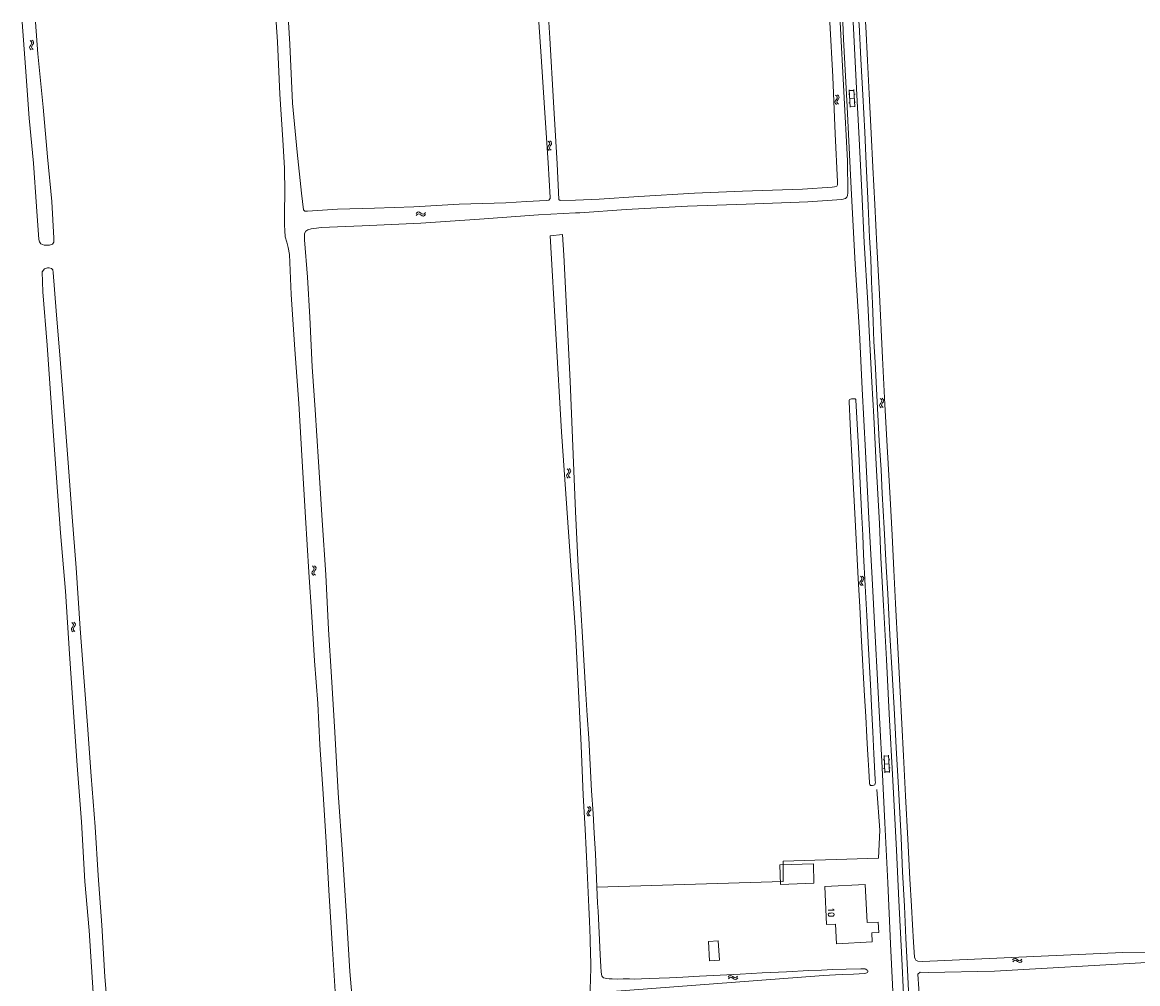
# Model space of a CAD drawing. Header units: metres. Extents: x 189705 to 199106, y 581686 to 588448.
# Tile 530 of 555: x 196853 to 197149, y 588193 to 588448. Entities that reach past the tile are written whole.
import ezdxf

# ---------------------------------------------------------------- set-up
doc = ezdxf.new("R2010")
doc.units = ezdxf.units.M
doc.layers.add('B-WA-OG-GBKN-G', color=7, linetype='Continuous', lineweight=18)
doc.styles.add('Style-STANDARD', font='STANDARD.shx')

msp = doc.modelspace()

# ---------------------------------------------------------------- linework, layer by layer
at = {"layer": 'B-WA-OG-GBKN-G'}
for p, q in [((196855.169, 588443.371), (196855.469, 588443.097)), ((196855.55, 588442.483), (196855.329, 588442.132)), ((196855.469, 588443.097), (196855.615, 588442.802)), ((196855.615, 588442.802), (196855.55, 588442.483)), ((196855.661, 588443.433), (196855.964, 588443.161)), ((196856.044, 588442.537), (196855.822, 588442.196)), ((196855.964, 588443.161), (196856.112, 588442.869)), ((196856.112, 588442.869), (196856.044, 588442.537)), ((196855.106, 588441.791), (196855.037, 588441.469)), ((196855.037, 588441.469), (196855.188, 588441.167)), ((196855.329, 588442.132), (196855.106, 588441.791)), ((196855.188, 588441.167), (196855.49, 588440.892)), ((196855.601, 588441.853), (196855.532, 588441.531)), ((196855.532, 588441.531), (196855.68, 588441.229)), ((196855.822, 588442.196), (196855.601, 588441.853)), ((196855.68, 588441.229), (196855.983, 588440.954)), ((197069.21, 588427.605), (197068.979, 588427.268)), ((197069.077, 588428.847), (197069.372, 588428.566)), ((197069.439, 588427.951), (197069.21, 588427.605)), ((197069.372, 588428.566), (197069.511, 588428.269)), ((197069.511, 588428.269), (197069.439, 588427.951)), ((197069.704, 588427.658), (197069.475, 588427.32)), ((197069.571, 588428.899), (197069.868, 588428.619)), ((197069.933, 588427.994), (197069.704, 588427.658)), ((197069.868, 588428.619), (197070.009, 588428.324)), ((197070.009, 588428.324), (197069.933, 588427.994)), ((197072.463, 588429.066), (197072.762, 588429.08)), ((197072.928, 588425.634), (197072.707, 588430.229)), ((197072.717, 588430.029), (197073.915, 588430.087)), ((197072.818, 588427.932), (197074.016, 588427.989)), ((197074.127, 588425.692), (197073.906, 588430.287)), ((197073.966, 588429.038), (197074.265, 588429.053)), ((197068.979, 588427.268), (197068.903, 588426.948)), ((197068.903, 588426.948), (197069.047, 588426.643)), ((197069.047, 588426.643), (197069.344, 588426.362)), ((197069.475, 588427.32), (197069.399, 588426.999)), ((197069.399, 588426.999), (197069.541, 588426.694)), ((197069.541, 588426.694), (197069.838, 588426.413)), ((197072.573, 588426.771), (197072.873, 588426.785)), ((197072.918, 588425.834), (197074.117, 588425.892)), ((197074.067, 588426.943), (197074.366, 588426.957)), ((196992.723, 588416.614), (196993.021, 588416.335)), ((196993.094, 588415.721), (196992.869, 588415.372)), ((196993.021, 588416.335), (196993.163, 588416.039)), ((196993.163, 588416.039), (196993.094, 588415.721)), ((196993.217, 588416.67), (196993.516, 588416.394)), ((196993.588, 588415.769), (196993.362, 588415.43)), ((196993.516, 588416.394), (196993.66, 588416.1)), ((196993.66, 588416.1), (196993.588, 588415.769)), ((196992.641, 588415.034), (196992.569, 588414.713)), ((196992.569, 588414.713), (196992.716, 588414.409)), ((196992.869, 588415.372), (196992.641, 588415.034)), ((196992.716, 588414.409), (196993.015, 588414.131)), ((196993.137, 588415.09), (196993.064, 588414.769)), ((196993.064, 588414.769), (196993.209, 588414.465)), ((196993.362, 588415.43), (196993.137, 588415.09)), ((196993.209, 588414.465), (196993.509, 588414.187)), ((196957.66, 588397.37), (196957.939, 588397.667)), ((196957.712, 588396.876), (196957.993, 588397.171)), ((196957.939, 588397.667), (196958.234, 588397.808)), ((196957.993, 588397.171), (196958.29, 588397.311)), ((196958.234, 588397.808), (196958.564, 588397.733)), ((196958.29, 588397.311), (196958.608, 588397.239)), ((196958.564, 588397.733), (196958.901, 588397.505)), ((196958.608, 588397.239), (196958.954, 588397.011)), ((196958.901, 588397.505), (196959.239, 588397.276)), ((196958.954, 588397.011), (196959.291, 588396.78)), ((196959.239, 588397.276), (196959.559, 588397.2)), ((196959.291, 588396.78), (196959.611, 588396.704)), ((196959.559, 588397.2), (196959.864, 588397.343)), ((196959.611, 588396.704), (196959.916, 588396.849)), ((196959.864, 588397.343), (196960.145, 588397.64)), ((196959.916, 588396.849), (196960.197, 588397.146)), ((197080.918, 588348.274), (197081.214, 588347.993)), ((197081.214, 588347.993), (197081.354, 588347.697)), ((197081.354, 588347.697), (197081.283, 588347.378)), ((197081.412, 588348.327), (197081.71, 588348.048)), ((197081.71, 588348.048), (197081.852, 588347.753)), ((197081.852, 588347.753), (197081.777, 588347.423)), ((197080.825, 588346.695), (197080.751, 588346.374)), ((197080.751, 588346.374), (197080.895, 588346.069)), ((197081.055, 588347.031), (197080.825, 588346.695)), ((197080.895, 588346.069), (197081.193, 588345.789)), ((197081.283, 588347.378), (197081.055, 588347.031)), ((197081.321, 588346.747), (197081.246, 588346.427)), ((197081.246, 588346.427), (197081.389, 588346.122)), ((197081.549, 588347.086), (197081.321, 588346.747)), ((197081.389, 588346.122), (197081.687, 588345.842)), ((197081.777, 588347.423), (197081.549, 588347.086)), ((196997.711, 588328.034), (196997.639, 588327.713)), ((196997.639, 588327.713), (196997.786, 588327.41)), ((196997.938, 588328.373), (196997.711, 588328.034)), ((196997.786, 588327.41), (196998.086, 588327.132)), ((196997.791, 588329.614), (196998.089, 588329.336)), ((196998.163, 588328.722), (196997.938, 588328.373)), ((196998.089, 588329.336), (196998.232, 588329.041)), ((196998.206, 588328.091), (196998.134, 588327.77)), ((196998.134, 588327.77), (196998.279, 588327.467)), ((196998.232, 588329.041), (196998.163, 588328.722)), ((196998.432, 588328.432), (196998.206, 588328.091)), ((196998.279, 588327.467), (196998.579, 588327.189)), ((196998.285, 588329.671), (196998.584, 588329.395)), ((196998.657, 588328.77), (196998.432, 588328.432)), ((196998.584, 588329.395), (196998.729, 588329.102)), ((196998.729, 588329.102), (196998.657, 588328.77)), ((196930.168, 588303.797), (196930.464, 588303.518)), ((196930.464, 588303.518), (196930.605, 588303.221)), ((196930.605, 588303.221), (196930.535, 588302.903)), ((196930.661, 588303.852), (196930.96, 588303.574)), ((196930.96, 588303.574), (196931.103, 588303.28)), ((196931.103, 588303.28), (196931.029, 588302.949)), ((196930.08, 588302.218), (196930.006, 588301.897)), ((196930.006, 588301.897), (196930.151, 588301.593)), ((196930.309, 588302.555), (196930.08, 588302.218)), ((196930.151, 588301.593), (196930.45, 588301.313)), ((196930.535, 588302.903), (196930.309, 588302.555)), ((196930.575, 588302.272), (196930.501, 588301.951)), ((196930.501, 588301.951), (196930.645, 588301.647)), ((196930.802, 588302.612), (196930.575, 588302.272)), ((196930.645, 588301.647), (196930.943, 588301.368)), ((196931.029, 588302.949), (196930.802, 588302.612)), ((197075.635, 588301.083), (197075.93, 588300.802)), ((197075.998, 588300.187), (197075.77, 588299.841)), ((197075.93, 588300.802), (197076.07, 588300.505)), ((197076.07, 588300.505), (197075.998, 588300.187)), ((197076.129, 588301.135), (197076.426, 588300.856)), ((197076.492, 588300.231), (197076.264, 588299.894)), ((197076.426, 588300.856), (197076.567, 588300.561)), ((197076.567, 588300.561), (197076.492, 588300.231)), ((197075.539, 588299.504), (197075.463, 588299.184)), ((197075.463, 588299.184), (197075.608, 588298.879)), ((197075.77, 588299.841), (197075.539, 588299.504)), ((197075.608, 588298.879), (197075.905, 588298.598)), ((197076.035, 588299.556), (197075.959, 588299.236)), ((197075.959, 588299.236), (197076.102, 588298.931)), ((197076.264, 588299.894), (197076.035, 588299.556)), ((197076.102, 588298.931), (197076.399, 588298.65)), ((196866.254, 588288.811), (196866.555, 588288.537)), ((196866.555, 588288.537), (196866.701, 588288.243)), ((196866.746, 588288.874), (196867.049, 588288.601)), ((196867.049, 588288.601), (196867.197, 588288.31)), ((196867.197, 588288.31), (196867.13, 588287.978)), ((196866.193, 588287.23), (196866.124, 588286.908)), ((196866.124, 588286.908), (196866.275, 588286.607)), ((196866.416, 588287.572), (196866.193, 588287.23)), ((196866.275, 588286.607), (196866.578, 588286.332)), ((196866.636, 588287.923), (196866.416, 588287.572)), ((196866.687, 588287.293), (196866.619, 588286.971)), ((196866.619, 588286.971), (196866.768, 588286.669)), ((196866.701, 588288.243), (196866.636, 588287.923)), ((196866.908, 588287.636), (196866.687, 588287.293)), ((196866.768, 588286.669), (196867.071, 588286.395)), ((196867.13, 588287.978), (196866.908, 588287.636)), ((197082.135, 588248.894), (197081.932, 588253.489)), ((197081.941, 588253.29), (197083.14, 588253.342)), ((197083.334, 588248.947), (197083.131, 588253.542)), ((197081.683, 588252.327), (197081.983, 588252.34)), ((197081.784, 588250.031), (197082.084, 588250.045)), ((197082.034, 588251.192), (197083.232, 588251.244)), ((197083.186, 588252.293), (197083.486, 588252.307)), ((197083.279, 588250.197), (197083.578, 588250.211)), ((197082.126, 588249.094), (197083.325, 588249.146)), ((197003.072, 588238.271), (197002.995, 588237.951)), ((197002.995, 588237.951), (197003.139, 588237.645)), ((197003.304, 588238.607), (197003.072, 588238.271)), ((197003.173, 588239.85), (197003.467, 588239.568)), ((197003.533, 588238.952), (197003.304, 588238.607)), ((197003.467, 588239.568), (197003.606, 588239.27)), ((197003.568, 588238.321), (197003.492, 588238.001)), ((197003.492, 588238.001), (197003.633, 588237.696)), ((197003.606, 588239.27), (197003.533, 588238.952)), ((197003.798, 588238.659), (197003.568, 588238.321)), ((197003.667, 588239.9), (197003.963, 588239.62)), ((197004.028, 588238.995), (197003.798, 588238.659)), ((197003.963, 588239.62), (197004.103, 588239.325)), ((197004.103, 588239.325), (197004.028, 588238.995)), ((197003.139, 588237.645), (197003.435, 588237.364)), ((197003.633, 588237.696), (197003.929, 588237.414)), ((197116.05, 588199.169), (197116.331, 588199.464)), ((197116.331, 588199.464), (197116.628, 588199.603)), ((197116.628, 588199.603), (197116.957, 588199.525)), ((197116.957, 588199.525), (197117.292, 588199.293)), ((197116.097, 588198.675), (197116.381, 588198.967)), ((197116.381, 588198.967), (197116.679, 588199.104)), ((197116.679, 588199.104), (197116.997, 588199.03)), ((197116.997, 588199.03), (197117.341, 588198.799)), ((197117.292, 588199.293), (197117.628, 588199.061)), ((197117.341, 588198.799), (197117.675, 588198.565)), ((197117.628, 588199.061), (197117.948, 588198.983)), ((197117.675, 588198.565), (197117.995, 588198.486)), ((197117.948, 588198.983), (197118.254, 588199.122)), ((197117.995, 588198.486), (197118.301, 588198.628)), ((197118.254, 588199.122), (197118.537, 588199.417)), ((197118.301, 588198.628), (197118.585, 588198.922)), ((197040.535, 588194.633), (197040.814, 588194.93)), ((197040.587, 588194.139), (197040.868, 588194.434)), ((197040.814, 588194.93), (197041.109, 588195.071)), ((197040.868, 588194.434), (197041.165, 588194.574)), ((197041.109, 588195.071), (197041.439, 588194.996)), ((197041.165, 588194.574), (197041.483, 588194.502)), ((197041.439, 588194.996), (197041.776, 588194.768)), ((197041.483, 588194.502), (197041.829, 588194.274)), ((197041.776, 588194.768), (197042.114, 588194.539)), ((197041.829, 588194.274), (197042.166, 588194.043)), ((197042.114, 588194.539), (197042.434, 588194.463)), ((197042.166, 588194.043), (197042.486, 588193.967)), ((197042.434, 588194.463), (197042.739, 588194.606)), ((197042.486, 588193.967), (197042.791, 588194.112)), ((197042.739, 588194.606), (197043.02, 588194.903)), ((197042.791, 588194.112), (197043.072, 588194.409))]:
    msp.add_line(p, q, dxfattribs=at)
at = {"layer": 'B-WA-OG-GBKN-G', "flags": 128}
for points in [[(196860.91, 588400.574), (196861.447, 588390.839), (196861.438, 588389.785), (196861.125, 588389.277), (196860.311, 588389.01), (196859.571, 588388.951), (196858.91, 588389.028), (196858.048, 588389.317), (196857.634, 588389.884), (196857.509, 588390.527), (196856.839, 588399.274), (196856.055, 588410.745), (196854.916, 588422.75), (196853.934, 588436.273), (196853.102, 588448.172)], [(196856.627, 588448.172), (196857.233, 588439.819), (196858.661, 588425.677), (196859.776, 588412.415), (196860.91, 588400.574)], [(196920.505, 588448.172), (196920.856, 588443.009), (196921.481, 588429.07), (196922.278, 588416.937), (196922.737, 588409.463), (196922.844, 588403.006), (196922.746, 588397.756), (196922.689, 588394.26), (196922.769, 588392.91), (196922.898, 588391.246), (196923.331, 588389.795), (196923.711, 588388.384), (196924.068, 588386.528), (196924.505, 588375.865), (196925.445, 588361.288), (196926.518, 588346.953), (196927.419, 588331.657), (196928.263, 588316.656), (196929.204, 588302.19), (196929.958, 588290.287), (196930.72, 588278.619), (196931.616, 588267.245), (196932.149, 588256.345), (196932.998, 588243.328), (196933.79, 588230.494), (196934.608, 588216.246), (196935.474, 588202.175), (196936.153, 588190.802)], [(196990.276, 588448.172), (196990.861, 588439.123), (196991.796, 588425.49), (196992.762, 588410.893), (196993.297, 588401.676), (196993.287, 588401.356), (196992.956, 588400.933), (196992.164, 588400.881), (196986.956, 588400.606), (196981.524, 588400.201), (196969.127, 588399.845), (196957.054, 588399.191), (196946.654, 588398.85), (196936.823, 588398.536), (196928.863, 588398.029), (196928.137, 588398.055), (196927.747, 588398.367), (196927.203, 588402.843), (196926.093, 588413.715), (196924.891, 588426.742), (196924.125, 588442.411), (196923.766, 588448.172)], [(197000, 588400.984), (196995.888, 588400.809), (196995.544, 588401.146), (196995.116, 588410.591), (196994.179, 588426.949), (196993.214, 588443.928), (196992.93, 588448.172)], [(197001.138, 588397.62), (197013.461, 588398.475), (197029.772, 588399.308), (197045.282, 588399.919), (197061.662, 588400.509), (197070.703, 588401.157), (197071.707, 588401.351), (197072.09, 588401.747), (197072.198, 588402.139), (197072.27, 588402.891), (197072.2, 588411.378), (197071.275, 588429.791), (197070.282, 588448.172)], [(197067.501, 588448.172), (197068.296, 588433.66), (197068.969, 588418.516), (197069.578, 588405.776)], [(197070.946, 588448.172), (197071.19, 588443.702), (197072.14, 588425.726), (197073.115, 588405.769), (197074.293, 588383.955), (197075.368, 588365.8), (197076.156, 588350.799), (197076.998, 588334.198), (197077.926, 588316.451), (197078.673, 588302.188), (197079.562, 588285.255), (197081.398, 588250.17), (197082.141, 588235.602), (197082.942, 588219.687), (197083.662, 588203.493), (197084.408, 588187.248)], [(197073.738, 588448.172), (197073.899, 588444.858), (197074.645, 588430.57), (197075.303, 588417.248), (197076.027, 588403.163), (197076.682, 588389.663), (197077.608, 588373.594), (197077.964, 588366.12), (197078.645, 588352.645), (197079.181, 588343.39), (197079.823, 588330.779), (197080.677, 588315.041), (197081.113, 588305.991), (197081.78, 588293.304), (197082.551, 588278.99), (197083.32, 588264.498), (197084.249, 588246.802), (197085.219, 588228.369), (197085.85, 588214.946), (197086.631, 588199.438), (197087.089, 588190.133)], [(197078.626, 588379.347), (197078.378, 588385.448), (197078.047, 588391.016), (197077.705, 588399.507), (197077.17, 588410.616), (197076.826, 588419.031), (197076.3, 588428.946), (197075.792, 588438.353), (197075.307, 588447.557), (197075.273, 588448.172)], [(197088.23, 588231.224), (197087.599, 588242.742), (197087.057, 588253.394), (197086.195, 588270.377), (197085.592, 588282.174), (197084.989, 588293.869), (197084.549, 588302.666), (197084.04, 588311.997), (197083.512, 588321.811), (197082.814, 588333.99), (197082.172, 588346.677), (197081.502, 588359.109), (197080.688, 588375.914), (197080.051, 588388.854), (197079.487, 588399.761), (197078.986, 588409.677), (197078.474, 588418.728), (197077.954, 588429.152), (197077.516, 588438.025), (197077.079, 588447.025), (197077.012, 588448.172)], [(197069.578, 588405.776), (197069.565, 588404.971), (197069.418, 588404.684), (197068.807, 588404.473), (197068.191, 588404.361), (197060.317, 588403.893), (197044.31, 588403.345), (197031.629, 588402.769), (197016.844, 588401.929), (197006.237, 588401.249), (197000, 588400.984)], [(196940.817, 588188.005), (196940.037, 588196.157), (196939.15, 588210.818), (196938.141, 588227.255), (196937.014, 588243.561), (196936.127, 588259.702), (196935.181, 588274.377), (196934.42, 588286.909), (196933.742, 588301.483), (196932.769, 588315.968), (196931.791, 588331.416), (196930.897, 588345.278), (196930.047, 588356.639), (196929.456, 588369.916), (196928.841, 588380.476), (196928.05, 588390.369), (196928.013, 588392.105), (196928.431, 588392.736), (196928.905, 588393.027), (196929.772, 588393.333), (196931.208, 588393.55), (196932.479, 588393.69), (196943.391, 588394.111), (196958.967, 588394.833), (196974.507, 588395.915), (196990.153, 588397.029), (197000, 588397.559)], [(197000, 588397.559), (197001.138, 588397.62)], [(196996.541, 588391.812), (196993.239, 588391.513)], [(196993.239, 588391.513), (196996.314, 588339.453)], [(197000, 588318.276), (196998.61, 588352.881), (196996.861, 588386.357), (196996.541, 588391.812)], [(196871.953, 588190.478), (196870.827, 588207.001), (196869.736, 588220.014), (196868.801, 588235.887), (196867.681, 588250.825), (196866.478, 588267.558), (196865.615, 588280.438), (196864.576, 588297.123), (196863.278, 588312.646), (196862.08, 588328.429), (196860.864, 588345.876), (196859.712, 588362.458), (196858.586, 588376.617), (196858.409, 588381.922), (196858.953, 588382.663), (196859.833, 588383.003), (196860.252, 588383.012), (196860.82, 588382.798), (196861.183, 588382.415), (196861.302, 588381.713), (196862.09, 588371.512), (196863.124, 588358.722), (196864.196, 588345.028), (196865.312, 588331.197), (196866.378, 588316.829), (196867.406, 588303.266), (196868.477, 588287.203), (196869.559, 588273.155), (196870.413, 588261.493), (196871.388, 588248.023), (196872.462, 588234.519), (196873.266, 588221.6), (196874.224, 588208.438), (196875.021, 588194.688), (196876.05, 588182.055)], [(197078.626, 588379.347), (197078.826, 588373.501), (197079.041, 588368.721), (197079.223, 588363.384), (197079.53, 588357.892), (197080.099, 588347.391), (197080.669, 588336.992), (197081.124, 588329.339), (197081.42, 588323.059), (197081.982, 588313.88), (197082.505, 588303.685), (197082.889, 588296.414), (197083.479, 588285.557), (197084.102, 588275.284), (197084.692, 588264.479), (197085.181, 588255.529), (197085.667, 588246.452), (197086.09, 588238.291), (197086.432, 588231.63), (197086.868, 588222.579), (197087.355, 588213.477), (197087.722, 588204.961), (197088.167, 588196.52), (197088.956, 588179.792)], [(197074.262, 588316.045), (197073.554, 588329.443), (197072.904, 588341.444), (197072.63, 588347.494), (197072.66, 588347.799), (197072.79, 588348.026), (197072.989, 588348.128), (197073.249, 588348.197), (197073.656, 588348.217), (197073.986, 588348.212), (197074.147, 588348.2), (197074.265, 588348.158), (197074.366, 588348.08), (197074.415, 588348.003), (197074.464, 588347.825), (197074.866, 588339.994), (197075.212, 588333.689), (197075.587, 588325.731), (197075.919, 588318.359), (197076.265, 588311.977), (197076.475, 588306.842), (197076.896, 588298.554), (197077.321, 588290.571), (197077.812, 588281.774), (197078.319, 588272.29), (197078.7, 588264.816), (197078.911, 588259.731), (197079.188, 588253.91), (197079.578, 588247.095), (197079.599, 588246.765), (197079.619, 588246.358), (197079.589, 588246.003), (197079.458, 588245.725), (197079.22, 588245.595), (197078.896, 588245.504), (197078.595, 588245.482), (197078.322, 588245.535), (197078.162, 588245.743), (197078.089, 588245.961), (197078.042, 588246.227), (197077.857, 588249.482), (197077.692, 588252.33), (197077.551, 588255.025), (197077.368, 588258.381), (197077.061, 588263.822), (197076.754, 588269.289), (197076.512, 588273.967), (197076.25, 588279.001), (197075.855, 588285.51)], [(196996.314, 588339.453), (197000, 588286.18)], [(197005.685, 588218.57), (197005.27, 588227.341), (197004.913, 588232.833), (197004.654, 588238.096), (197004.252, 588244.123), (197003.863, 588251.039), (197003.502, 588258.107), (197003.1, 588264.108), (197002.638, 588271.203), (197001.939, 588283.382), (197001.344, 588293.857), (197000.739, 588303.621), (197000, 588318.276)], [(197075.855, 588285.51), (197075.499, 588292.959), (197075.093, 588300.485), (197074.262, 588316.045)], [(197004.071, 588196.972), (197004.055, 588197.709), (197004.071, 588198.852), (197004.016, 588200.402), (197003.898, 588204.875), (197003.732, 588209.476), (197003.554, 588213.239), (197003.076, 588222.925), (197002.539, 588233.933), (197002.076, 588242.908), (197001.518, 588256.101), (197000.852, 588268.814), (197000, 588286.18)], [(197005.686, 588218.545), (197055.098, 588219.995), (197055.172, 588225.431), (197080.49, 588226.25), (197080.717, 588231.785), (197080.793, 588233.639), (197080.025, 588244.422)], [(197088.23, 588231.224), (197088.775, 588220.749), (197089.235, 588213.502), (197089.497, 588208.468), (197089.765, 588203.866)], [(197063.162, 588224.683), (197054.234, 588224.415), (197054.392, 588219.257), (197063.319, 588219.529), (197063.162, 588224.683)], [(197056.069, 588196.05), (197049.586, 588195.758), (197043.763, 588195.432), (197038.399, 588195.176), (197032.881, 588194.871), (197028.507, 588194.627), (197024.999, 588194.447), (197022.228, 588194.333), (197019.558, 588194.217), (197017.525, 588194.169), (197015.745, 588194.117), (197014.323, 588194.137), (197012.646, 588194.135), (197011.146, 588194.105), (197009.724, 588194.15), (197008.914, 588194.173), (197008.314, 588194.227), (197007.871, 588194.302), (197007.467, 588194.435), (197007.173, 588194.659), (197006.964, 588195.003), (197006.869, 588195.332), (197006.828, 588196.07), (197006.718, 588197.316), (197006.56, 588200.621), (197006.256, 588206.342), (197005.979, 588212.138), (197005.83, 588214.3), (197005.685, 588218.57)], [(197066.167, 588218.672), (197076.921, 588219.188), (197077.405, 588209.09), (197080.376, 588209.233), (197080.51, 588206.439), (197078.646, 588206.35), (197078.761, 588203.954), (197069.315, 588203.502), (197069.065, 588208.723), (197066.649, 588208.607), (197066.167, 588218.672)], [(197037.912, 588204.231), (197038.21, 588199.085), (197035.57, 588198.932), (197035.272, 588204.078), (197037.912, 588204.231)], [(197151.618, 588201.236), (197145.339, 588201.143), (197092.155, 588198.804), (197090.874, 588198.854), (197090.407, 588199.094), (197090.193, 588199.486), (197090.029, 588199.928), (197089.765, 588203.866)], [(197003.807, 588188.482), (197004.071, 588196.972)], [(197056.069, 588196.05), (197061.943, 588196.349), (197065.299, 588196.506), (197068.349, 588196.616), (197071.882, 588196.695), (197075.72, 588196.794), (197076.635, 588196.807), (197076.889, 588196.791), (197077.115, 588196.704), (197077.303, 588196.594), (197077.494, 588196.465), (197077.606, 588196.25), (197077.601, 588196.039), (197077.537, 588195.88), (197077.358, 588195.755), (197077.102, 588195.632), (197076.822, 588195.559), (197073.822, 588195.448), (197071.025, 588195.309), (197069.042, 588195.21), (197065.839, 588195.076)], [(197168.336, 588016.198), (197147.265, 588015.242), (197101.975, 588013.015), (197101.237, 588013.076), (197100.859, 588013.734), (197100.292, 588024.798), (197098.415, 588060.959), (197095.42, 588115.44), (197092.506, 588172.073), (197090.895, 588195.437), (197091.554, 588195.974), (197093.607, 588195.872), (197111.248, 588196.193), (197151.715, 588198.505)], [(197065.839, 588195.076), (197008.581, 588190.742), (197007.821, 588190.266), (197007.837, 588188.588)]]:
    msp.add_lwpolyline(points, dxfattribs=at)

# ---------------------------------------------------------------- texts
at = {"layer": 'B-WA-OG-GBKN-G', "style": 'Style-STANDARD'}
msp.add_text('10', height=1.6, rotation=270.7448, dxfattribs=at).set_placement((197067.062, 588213.076))

doc.saveas('drawing.dxf')
